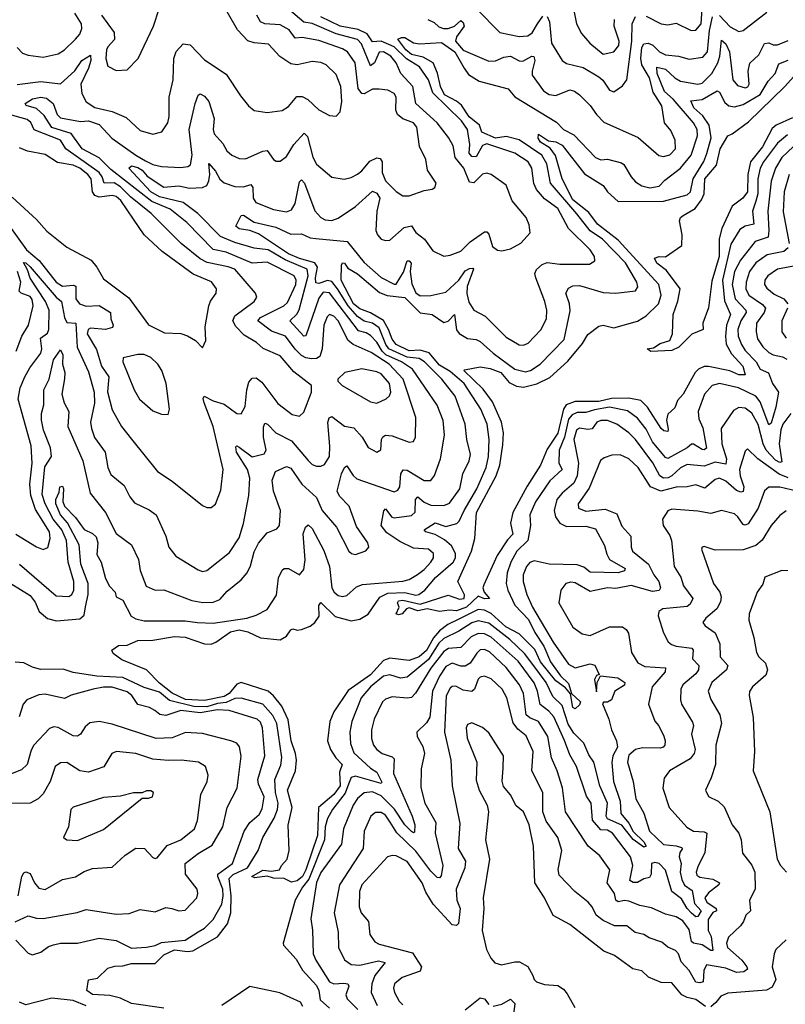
# Model space of a CAD drawing. Extents: x 1552033 to 1694788, y 811965 to 917215.
# Tile 503 of 632: x 1643046 to 1646601, y 891390 to 895965. Entities that reach past the tile are written whole.
import ezdxf

# ---------------------------------------------------------------- set-up
doc = ezdxf.new("R2010")
doc.units = 0

msp = doc.modelspace()

# ---------------------------------------------------------------- linework, layer by layer
at = {"layer": '0CON20XD'}
for points in [[(1644358, 895608), (1644383.6, 895593.6), (1644435.4, 895545.4), (1644485, 895519.2), (1644515, 895516.7), (1644535, 895536.7), (1644542.5, 895585), (1644536.9, 895655), (1644515, 895710), (1644470, 895755), (1644445.2, 895765.2), (1644405, 895770.4), (1644335, 895755.4), (1644305, 895759.6), (1644253.5, 895793.5), (1644201.2, 895851.2), (1644135, 895857.4), (1644105, 895866.7), (1644057.5, 895917.5), (1643968.5, 896075)], [(1643045, 893434.5), (1643215, 893287.9), (1643275, 893284.6), (1643288.5, 893295), (1643297.2, 893315), (1643296.9, 893355), (1643271.4, 893445), (1643263, 893545), (1643242.5, 893595), (1643202.3, 893645), (1643164.2, 893715), (1643151.4, 893758.6), (1643163.1, 893886.9), (1643194.6, 893935.4), (1643189.5, 893975), (1643157.4, 894057.4), (1643147.6, 894105), (1643147.6, 894135), (1643158.1, 894175), (1643159, 894245), (1643182.8, 894295), (1643203.2, 894385), (1643235, 894431.2), (1643247.1, 894407.1), (1643245.1, 894365), (1643255.8, 894325), (1643254.1, 894295.9), (1643241.7, 894225), (1643253.3, 894185), (1643274.7, 894145), (1643269.5, 894075), (1643339, 893915), (1643373.1, 893765), (1643445.2, 893675.2), (1643495, 893577.8), (1643565.3, 893525.3), (1643597.5, 893457.5), (1643605.3, 893405.3), (1643633.7, 893333.7), (1643674.6, 893314.6), (1643715, 893315.5), (1643845, 893266.8), (1643897.1, 893257.1), (1643945, 893258.8), (1643975, 893270.8), (1644009.4, 893310.6), (1644075, 893362.5), (1644102.9, 893395), (1644117.6, 893427.6), (1644135, 893492.5), (1644155, 893532.2), (1644195, 893581.1), (1644240.5, 893599.5), (1644252.2, 893615), (1644256.7, 893685), (1644225.3, 893775), (1644218.5, 893825), (1644234.4, 893865), (1644285, 893889.5), (1644305, 893880.5), (1644356.8, 893806.8), (1644425, 893745.4), (1644450.8, 893685), (1644517.1, 893607.1), (1644575, 893495.7), (1644586.2, 893485), (1644605, 893480), (1644653, 893497), (1644668, 893515), (1644663.1, 893535), (1644610.1, 893610.1), (1644575.4, 893705.4), (1644530.5, 893750.5), (1644520.6, 893775), (1644540.2, 893855), (1644555, 893884.5), (1644565, 893892.2), (1644595, 893846.9), (1644612.1, 893832.1), (1644785, 893771.2), (1644801.5, 893778.5), (1644811.5, 893795), (1644816.3, 893855), (1644827, 893873), (1644845, 893871.9), (1644925, 893824.1), (1644955, 893823.5), (1644973, 893847), (1645000.3, 893925), (1645019.5, 894035), (1645012.2, 894102.2), (1644985, 894173.5), (1644870.6, 894340.6), (1644818.7, 894375), (1644747, 894407), (1644729.3, 894425), (1644705, 894466.7), (1644675, 894497.3), (1644655, 894509.8), (1644618.9, 894518.9), (1644485.3, 894695.3), (1644455, 894699), (1644435, 894670.5), (1644375, 894496), (1644365, 894493.8), (1644300.4, 894565), (1644333.1, 894596.9), (1644343.5, 894616.5), (1644385.3, 894775), (1644380.4, 894805), (1644278.8, 894848.8), (1644200.6, 894895), (1644135, 894903.5), (1644045, 894930.3), (1643978, 894958), (1643873.4, 895065), (1643805, 895115.2), (1643695, 895141.9), (1643655.2, 895165), (1643553.1, 895275), (1643565, 895285.2), (1643595, 895277.4), (1643614.6, 895265), (1643638, 895238), (1643715, 895187.4), (1643785, 895192.2), (1643835, 895182.3), (1643895, 895185.3), (1643914.8, 895195.2), (1643924.2, 895215.8), (1643928.5, 895245), (1643925, 895296.2), (1643955, 895260.8), (1643975, 895223.3), (1643995, 895206.2), (1644045, 895189.3), (1644085, 895188.9), (1644119.2, 895199.2), (1644128.1, 895185), (1644130.3, 895135), (1644142.9, 895115), (1644225, 895082.6), (1644285, 895071.8), (1644309, 895081), (1644325, 895111.4), (1644345, 895212), (1644355, 895221.4), (1644368.1, 895205), (1644416.3, 895076.3), (1644445, 895045.5), (1644464, 895035), (1644495, 895031.3), (1644525, 895042.9), (1644605, 895097.5), (1644685, 895167.7), (1644705, 895158.6), (1644718.1, 895135), (1644704.2, 895075.8), (1644700, 894985), (1644706.9, 894965), (1644725, 894945.7), (1644745, 894938.6), (1644765, 894940.6), (1644830.7, 894999.3), (1644865, 895007.7), (1644886.1, 894976.1), (1644925.8, 894945.8), (1644965, 894890.6), (1645015, 894866.7), (1645045, 894870.5), (1645095, 894889.1), (1645137.9, 894932.1), (1645205, 894979.7), (1645215, 894978.9), (1645225, 894968.9), (1645240.9, 894910.9), (1645265, 894894.3), (1645285, 894890.6), (1645325, 894900.5), (1645372.9, 894927.1), (1645416.1, 894973.9), (1645412.3, 895012.3), (1645397.3, 895045), (1645333.2, 895123.2), (1645305.8, 895195.8), (1645235, 895246.2), (1645215, 895252.2), (1645195, 895247.1), (1645155, 895207.5), (1645135, 895209.5), (1645107.8, 895275), (1645068.1, 895325), (1645058.3, 895378.3), (1645037.1, 895417.1), (1644984.1, 895485), (1644885.4, 895575), (1644871.4, 895655), (1644816.1, 895715), (1644794.7, 895765), (1644769.3, 895795), (1644735.5, 895815), (1644715, 895813.9), (1644693.5, 895765), (1644675, 895750), (1644633.2, 895853.2), (1644615, 895872.9), (1644515, 895899.7), (1644405, 895947.6), (1644365, 895953.9), (1644295, 896012.9)], [(1643426.2, 895985), (1643484.6, 895905), (1643487, 895873), (1643455, 895838.1), (1643450, 895825), (1643446.2, 895785), (1643455, 895749.2), (1643495, 895729.4), (1643545, 895732), (1643597.1, 895785), (1643668.2, 895935), (1643693.3, 896015)], [(1645166.8, 896015), (1645275.3, 895905.3), (1645365, 895887.4), (1645405, 895889.7), (1645426.5, 895903.5), (1645450.5, 895945), (1645475, 895981.8)], [(1645617.1, 896015), (1645630.9, 895945), (1645655, 895900.8), (1645693.5, 895855), (1645755, 895804.6), (1645805, 895816), (1645828.9, 895845), (1645830.2, 895865), (1645807.1, 895935), (1645808.6, 895965)], [(1645955, 895980.6), (1646025, 895945.4), (1646055, 895941.5), (1646095, 895948.8), (1646163.9, 895913.9), (1646185, 895916.4), (1646210.2, 895945), (1646215.4, 896014.6)], [(1643035.3, 895835.3), (1643059.5, 895809.5), (1643085, 895799.5), (1643155, 895790), (1643225, 895806.5), (1643255, 895824.6), (1643305.9, 895874.1), (1643325, 895897.3), (1643335.5, 895924.5), (1643332.5, 895945), (1643302.8, 895995)], [(1643468.8, 893851.2), (1643530.9, 893800.9), (1643557.8, 893747.8), (1643579.9, 893719.9), (1643647.9, 893687.9), (1643679.5, 893665), (1643725.3, 893565.3), (1643738.2, 893515), (1643771.9, 893471.9), (1643875, 893409.1), (1643895, 893401.8), (1643914.6, 893405.4), (1644021, 893489), (1644065, 893557.5), (1644085.2, 893624.8), (1644110, 893755), (1644114.7, 893835), (1644103.5, 893875), (1644052.2, 893955), (1644050.2, 893979.8), (1644055, 893984.4), (1644065, 893979.1), (1644125, 893934), (1644181.9, 893948.1), (1644190.6, 893965), (1644178.5, 894025), (1644178.6, 894071.4), (1644185, 894090.6), (1644196.2, 894086.2), (1644236, 894045), (1644308.8, 894008.8), (1644385, 893916.1), (1644405, 893898.5), (1644425, 893890.9), (1644445, 893890.5), (1644461.7, 893898.3), (1644484.1, 893935), (1644486.8, 893983.2), (1644477, 894093), (1644483.3, 894115), (1644495, 894121.2), (1644555, 894076.7), (1644598.1, 894068.1), (1644635.9, 894025.9), (1644665, 893977.1), (1644705, 893955.7), (1644723.4, 893966.6), (1644726.7, 894015), (1644732.5, 894027.5), (1644745, 894034.4), (1644775, 894031.8), (1644855, 894001.8), (1644875.4, 894004.6), (1644883.5, 894025), (1644886.3, 894116.4), (1644826.6, 894295), (1644761.7, 894365), (1644678.9, 894418.9), (1644594.5, 894455.5), (1644570.7, 894475), (1644525, 894565.5), (1644505, 894587.1), (1644485, 894595.5), (1644473.8, 894585), (1644458.4, 894545), (1644450.2, 894435), (1644439.7, 894400.3), (1644425, 894390), (1644400.7, 894389.3), (1644375, 894394), (1644355, 894405.2), (1644324.7, 894434.7), (1644280.6, 894495), (1644215, 894517.9), (1644152.5, 894565), (1644165, 894581.2), (1644272.5, 894635), (1644289.7, 894650.3), (1644327.8, 894735), (1644329.8, 894755), (1644321.4, 894775), (1644195, 894838.9), (1644125, 894833.8), (1644005, 894884.8), (1643945, 894897.2), (1643821.8, 895021.8), (1643744.2, 895085), (1643660.5, 895120.5), (1643468.9, 895268.9), (1643415, 895323.6), (1643335.6, 895365), (1643285.4, 895435.4), (1643195, 895464.5), (1643159.4, 895519.4), (1643125, 895552.7), (1643076.3, 895566.3), (1643071.4, 895575), (1643105, 895597), (1643145, 895605.5), (1643170, 895600), (1643201.1, 895575), (1643220.6, 895525), (1643235, 895508.5), (1643328.7, 895491.3), (1643365.5, 895494.5), (1643415, 895478), (1643474.6, 895414.6), (1643584.8, 895335), (1643629.7, 895309.7), (1643665, 895292.1), (1643705, 895283.3), (1643795, 895278.6), (1643827.6, 895282.4), (1643839.5, 895290.5), (1643847.3, 895335), (1643833.3, 895455), (1643861.8, 895575), (1643875, 895614), (1643885, 895620.6), (1643905, 895610), (1643924.7, 895584.8), (1643949.7, 895505), (1643944.7, 895455), (1643949.6, 895435), (1643990, 895390), (1644007.8, 895355), (1644030.8, 895335), (1644065, 895320.4), (1644095, 895317.7), (1644175, 895354.6), (1644195, 895356.7), (1644225.4, 895315.4), (1644237.6, 895307.6), (1644255, 895306.9), (1644285, 895328.6), (1644318.6, 895385), (1644367.9, 895437.9), (1644381.9, 895421.9), (1644406.8, 895326.8), (1644425, 895293.1), (1644495, 895233.5), (1644553.2, 895223.2), (1644585, 895230.9), (1644615, 895246.7), (1644635, 895262), (1644672.4, 895307.6), (1644705, 895323.2), (1644719.3, 895319.3), (1644729.7, 895305), (1644728.8, 895255), (1644745, 895216.2), (1644795, 895166.1), (1644825, 895146.9), (1644855, 895146.1), (1644925, 895171.5), (1644962.1, 895177.9), (1644973.8, 895185), (1644980, 895205), (1644939.5, 895265), (1644932.2, 895315), (1644902.5, 895375), (1644890.2, 895465), (1644875, 895485.2), (1644824.5, 895504.5), (1644800.5, 895525), (1644792.8, 895545), (1644793.8, 895605), (1644785, 895622.3), (1644755, 895637.7), (1644715, 895642.5), (1644685, 895642.1), (1644645, 895620.7), (1644635, 895621.6), (1644618.6, 895645), (1644604.1, 895764.1), (1644569.1, 895815), (1644545, 895829.8), (1644435, 895868.6), (1644357.3, 895882.7), (1644325, 895878.2), (1644296.9, 895916.9), (1644255, 895941.2), (1644185, 895944.8), (1644164.9, 895954.9), (1644147.8, 895985)], [(1643872.5, 893165), (1643945, 893161.5), (1644101.2, 893185), (1644145, 893197.7), (1644196, 893225), (1644238.7, 893291.3), (1644248.3, 893371.7), (1644265, 893408), (1644275, 893415.7), (1644295, 893415.5), (1644345, 893385.7), (1644365, 893410), (1644372.5, 893455), (1644363.1, 893576.9), (1644373.1, 893606.9), (1644385, 893618), (1644405, 893601.4), (1644458.6, 893498.6), (1644484.4, 893425), (1644496.2, 893325), (1644505.7, 893305.7), (1644525, 893290), (1644545, 893285.2), (1644565, 893289.2), (1644610.4, 893329.6), (1644638.5, 893341.5), (1644825, 893356.6), (1644855.2, 893364.8), (1644893, 893387), (1644925, 893410.6), (1644955.4, 893445), (1644967.7, 893465), (1644967.9, 893485), (1644945, 893505.3), (1644875, 893509.1), (1644810.7, 893540.7), (1644751.2, 893581.2), (1644724.4, 893615), (1644737.6, 893682.4), (1644745, 893691.8), (1644774.3, 893654.3), (1644785, 893650), (1644865, 893660.6), (1644882.9, 893677.1), (1644883.4, 893735), (1644895, 893747.8), (1644923.8, 893723.8), (1644955, 893708.7), (1645015, 893708.4), (1645041.7, 893718.3), (1645090.3, 893785), (1645103.5, 893855), (1645133.4, 893915), (1645139.1, 893945), (1645121.9, 894015), (1645115.3, 894085), (1645067.6, 894215), (1645006.7, 894295), (1644925.6, 894375), (1644900.4, 894390.4), (1644845, 894397), (1644760.1, 894435), (1644746.5, 894455), (1644715, 894533.4), (1644685, 894555.1), (1644645, 894564.4), (1644615, 894585.1), (1644570.9, 894635), (1644522.6, 894715), (1644495, 894748.1), (1644475, 894753.6), (1644435, 894739.9), (1644421.7, 894741.7), (1644419, 894765), (1644428.7, 894815), (1644417, 894835), (1644345, 894854.7), (1644295, 894876.4), (1644155, 894969.3), (1644115, 894985.5), (1644065, 894993.8), (1644050, 895005), (1644075, 895055.8), (1644085, 895057.1), (1644134.8, 895024.8), (1644235, 895000.7), (1644305, 894968.9), (1644355, 894969.7), (1644395, 894951.8), (1644421.2, 894948.8), (1644566.7, 894935), (1644645, 894836.8), (1644725, 894766.5), (1644785, 894736.2), (1644795, 894736.7), (1644828.2, 894791.8), (1644844.8, 894845.2), (1644855, 894844.6), (1644864, 894834), (1644859.3, 894795), (1644867.1, 894737.1), (1644885, 894695.6), (1644905, 894682.5), (1644955, 894682.9), (1645025, 894698.4), (1645085.7, 894755), (1645115, 894798.1), (1645135, 894809.5), (1645149.9, 894809.9), (1645152.7, 894805), (1645124.2, 894725.9), (1645122.2, 894692.2), (1645131.7, 894651.7), (1645155.3, 894615.3), (1645207.9, 894587.9), (1645305, 894489.2), (1645365, 894454.6), (1645385, 894452.3), (1645407.9, 894462.1), (1645465.7, 894524.3), (1645492.5, 894575), (1645494.1, 894615), (1645485.3, 894655), (1645442.2, 894765), (1645438.8, 894785), (1645445.7, 894804.3), (1645472.6, 894827.4), (1645495, 894836), (1645555, 894829.2), (1645691.8, 894828.2), (1645716, 894844), (1645715.4, 894865), (1645695.4, 894895), (1645594.5, 894994.5), (1645545, 895087.3), (1645483, 895133), (1645445.8, 895175.8), (1645433.7, 895203.7), (1645424.3, 895275), (1645407.3, 895305), (1645345, 895344.7), (1645215, 895388.6), (1645195, 895380), (1645165, 895327), (1645145, 895329.8), (1645133.1, 895345), (1645135.9, 895385), (1645126.1, 895455), (1645097.5, 895495), (1644964.7, 895624.7), (1644944.9, 895684.9), (1644902.4, 895745), (1644842.3, 895782.3), (1644785, 895838.6), (1644725, 895865.4), (1644685, 895862.3), (1644658.9, 895898.9), (1644618.5, 895918.5), (1644535, 895935.1), (1644445, 895977.4)], [(1644941.5, 895965), (1644971, 895951), (1644992.2, 895932.2), (1645013.6, 895923.6), (1645035, 895923.4), (1645065.8, 895934.2), (1645095, 895960.7), (1645105, 895951.1), (1645110.2, 895935), (1645074.8, 895885), (1645069.1, 895865), (1645105, 895823.1), (1645225, 895771.3), (1645255, 895773.4), (1645295, 895790.2), (1645325, 895795.2), (1645365, 895774.1), (1645382.3, 895772.3), (1645425, 895795.5), (1645433.3, 895793.3), (1645437.6, 895775), (1645425.2, 895725), (1645426.3, 895706.3), (1645478.2, 895635), (1645505, 895617.5), (1645535, 895613.3), (1645601.1, 895638.9), (1645623.1, 895633.1), (1645645.6, 895615), (1645695, 895566.4), (1645723.8, 895523.8), (1645759.2, 895489.2), (1645917.5, 895417.5), (1646013.3, 895333.3), (1646035, 895328.4), (1646065, 895337.1), (1646090.6, 895365), (1646090.4, 895405), (1646069.5, 895449.5), (1646040.4, 895485), (1646027.4, 895565), (1645987.9, 895627.9), (1645970.2, 895695), (1645935.4, 895755), (1645931, 895785), (1645935, 895835.5), (1645945, 895853.2), (1645965, 895856.2), (1645986.2, 895846.2), (1646016.8, 895815), (1646045, 895801.6), (1646105.6, 895795.6), (1646155, 895781.2), (1646218.6, 895791.4), (1646239.3, 895815), (1646249.2, 895915), (1646262.5, 895977.5)], [(1645495, 895978.9), (1645506.5, 895955), (1645516.1, 895855), (1645564.7, 895774.7), (1645585, 895761.6), (1645662.5, 895742.5), (1645735, 895699.2), (1645753.7, 895683.7), (1645785, 895637.5), (1645805, 895630), (1645845, 895657.5), (1645865.5, 895685), (1645889.3, 895865), (1645889.7, 895945), (1645905, 895979.6)], [(1646295, 895984.5), (1646345, 895931.1), (1646385, 895909.7), (1646405, 895914.7), (1646515, 896000)], [(1645354.3, 893495.7), (1645326.1, 893445), (1645309.4, 893395), (1645305.6, 893345), (1645312.2, 893315), (1645345.9, 893245), (1645408.4, 893178.4), (1645437.6, 893117.6), (1645480.5, 893055), (1645511.6, 892981.6), (1645556.6, 892916.6), (1645595, 892880.5), (1645608, 892835), (1645650.8, 892795), (1645645, 892782.5), (1645625, 892762.5), (1645615, 892770), (1645603.5, 892833.5), (1645580.8, 892860.7), (1645535, 892894), (1645465, 892981.3), (1645438.1, 893038.1), (1645365, 893111.7), (1645303.4, 893143.4), (1645236, 893206), (1645205, 893221.1), (1645175, 893224.1), (1645082.1, 893177.9), (1645034.5, 893155.5), (1644994.9, 893125.1), (1644967.3, 893092.7), (1644935, 893034.5), (1644900.5, 893005), (1644855, 892987.1), (1644765, 892998.8), (1644735, 892987), (1644675, 892921.6), (1644572.1, 892848), (1644505, 892749.5), (1644486.7, 892705), (1644476, 892615), (1644490, 892575), (1644514.8, 892534.8), (1644543, 892505), (1644530.7, 892469.3), (1644533.6, 892405), (1644505.1, 892365), (1644434, 892305), (1644429.3, 892175), (1644375, 892014.7), (1644359.3, 891985), (1644335, 891964.8), (1644308.7, 891958.7), (1644274.6, 891974.6), (1644225, 891976.8), (1644195, 891985.8), (1644138.6, 891978.6), (1644124.4, 891985), (1644175, 892014.4), (1644215, 892008.9), (1644253.3, 892015), (1644262.5, 892035), (1644288.8, 892065), (1644298, 892105), (1644292.2, 892222.2), (1644311.9, 892305), (1644289.6, 892385), (1644327, 892475), (1644331.5, 892525), (1644327.4, 892555), (1644306.7, 892615), (1644292.2, 892712.2), (1644263.2, 892775), (1644225, 892824.3), (1644199.3, 892845), (1644075, 892885.7), (1644055, 892878.4), (1644018.5, 892835), (1643995, 892821), (1643905, 892802), (1643816.5, 892806.5), (1643755, 892835.7), (1643695, 892882.5), (1643635, 892943.9), (1643520.8, 892990.8), (1643479.8, 893019.8), (1643474.6, 893035), (1643505, 893057.5), (1643545, 893059.4), (1643595, 893080.9), (1643665, 893081.8), (1643765, 893098.5), (1643815, 893096.1), (1643905, 893064.6), (1643935, 893064), (1643957.4, 893072.6), (1644025, 893120.7), (1644065, 893130.1), (1644105, 893120.7), (1644165, 893093.3), (1644255, 893083.7), (1644285, 893100), (1644305, 893130.6), (1644315, 893134.7), (1644335, 893128.1), (1644355, 893131), (1644395, 893147.8), (1644417.1, 893165), (1644436.8, 893193.2), (1644435, 893242.5), (1644445, 893257.5), (1644511.8, 893191.8), (1644585, 893171.9), (1644625, 893180), (1644665, 893203.5), (1644718.6, 893281.4), (1644755, 893301), (1644835, 893303.2), (1644885, 893291.8), (1644899.7, 893295), (1644928, 893315), (1644977.3, 893372.7), (1645059.3, 893445), (1645069.3, 893465), (1645070.3, 893485), (1645050.8, 893520.8), (1645018, 893548), (1644975, 893572.5), (1644932, 893585), (1644924.2, 893595), (1644975, 893626.7), (1645025, 893610.7), (1645076, 893624), (1645087, 893635), (1645109.5, 893685), (1645168.6, 893785), (1645212.6, 893885), (1645223.6, 893935), (1645225.6, 894015), (1645216.7, 894085), (1645188, 894155), (1645110.3, 894275), (1645045, 894330.9), (1644995, 894359.7), (1644947.7, 894417.7), (1644905, 894429.8), (1644855, 894426.2), (1644795, 894455.9), (1644775, 894480.2), (1644759.2, 894525), (1644735, 894566.9), (1644675, 894602.7), (1644625, 894621.7), (1644596.1, 894645), (1644538.2, 894755), (1644540.8, 894825), (1644545, 894835.8), (1644555, 894832.9), (1644570, 894810), (1644615, 894784.8), (1644716.8, 894696.8), (1644753, 894683), (1644834.6, 894674.6), (1644905, 894602.4), (1644960.8, 894595), (1645015, 894558.2), (1645035.2, 894564.8), (1645064.4, 894595), (1645074.4, 894524.4), (1645086.5, 894506.5), (1645125, 894484.1), (1645165, 894478.7), (1645185, 894469.7), (1645245, 894414.8), (1645345, 894341.4), (1645395, 894329.1), (1645417.5, 894335), (1645463.4, 894365), (1645575, 894479.5), (1645602.6, 894612.6), (1645599.4, 894645), (1645582.7, 894695), (1645595, 894717.8), (1645615, 894727.9), (1645645, 894729.3), (1645755, 894696.8), (1645814, 894694), (1645905, 894705.6), (1645916.1, 894723.9), (1645911.1, 894745), (1645858.4, 894835), (1645752.7, 894945), (1645694.5, 894984.5), (1645633.2, 895063.2), (1645510.8, 895205), (1645494.3, 895295), (1645471.2, 895335), (1645365, 895406.5), (1645305, 895422.1), (1645255, 895414.6), (1645192, 895442), (1645181.1, 895475), (1645133.6, 895513.6), (1645097.5, 895567.5), (1645075, 895586.7), (1645018.6, 895615), (1644999.9, 895655), (1644986.7, 895716.7), (1644966.7, 895765), (1644920.2, 895790.2), (1644865, 895802.6), (1644839.8, 895825), (1644802, 895875), (1644818.4, 895881.6), (1644835, 895881.4), (1644875, 895857.3), (1644903.1, 895853.1), (1645005, 895858.8), (1645066.1, 895815), (1645110.3, 895740.3), (1645130.5, 895710.5), (1645179.8, 895679.8), (1645315, 895642.9), (1645345, 895606.6), (1645538.8, 895488.8), (1645571.9, 895455), (1645619.2, 895429.2), (1645719.5, 895325), (1645745, 895313.3), (1645776, 895316), (1645840.3, 895300.3), (1645851.8, 895291.8), (1645884.7, 895235), (1645905, 895211.8), (1645935, 895192.4), (1645972.9, 895182.9), (1646015, 895190.9), (1646041.4, 895218.6), (1646114.9, 895275.1), (1646164.1, 895335.9), (1646193.6, 895425), (1646191.4, 895455), (1646175.6, 895485), (1646080.1, 895595), (1646041, 895631), (1646006.1, 895715), (1646005.4, 895744.6), (1646045.3, 895735), (1646088, 895695), (1646115, 895679.4), (1646195, 895665.6), (1646215, 895669.6), (1646260.6, 895715), (1646287.5, 895765), (1646297.1, 895795), (1646305, 895869.5), (1646325, 895852), (1646342, 895815), (1646357.8, 895685), (1646379.5, 895659.5), (1646415, 895648.4), (1646426.8, 895653.2), (1646434.1, 895665), (1646428.6, 895725), (1646436.7, 895763.3), (1646478.1, 895801.9), (1646505, 895853.8), (1646525, 895857.7), (1646545, 895848.7), (1646565, 895848), (1646615, 895868.3)], [(1643035, 895663.6), (1643145, 895677.2), (1643235, 895666.5), (1643302.1, 895727.9), (1643335, 895774.8), (1643375, 895800), (1643377.2, 895775), (1643365, 895739.7), (1643330.7, 895665), (1643335, 895622.2), (1643355, 895582.6), (1643395, 895556.6), (1643475, 895538.2), (1643540.2, 895510.2), (1643605, 895450.6), (1643665, 895433.3), (1643705.6, 895444.4), (1643733.8, 895486.2), (1643740, 895515), (1643739.7, 895605), (1643759.1, 895685), (1643761.8, 895785), (1643773, 895817), (1643805, 895851.9), (1643837.7, 895847.7), (1643905, 895778.9), (1644005, 895711.9), (1644071.7, 895611.7), (1644108.6, 895565), (1644135, 895542.9), (1644195, 895533.5), (1644265, 895543.3), (1644295, 895561.4), (1644332.4, 895607.6), (1644358, 895608)], [(1646610.8, 895429.2), (1646565, 895390.7), (1646500.6, 895305), (1646484.8, 895275), (1646474.3, 895225), (1646473.6, 895155), (1646465, 895121.6), (1646448.8, 895075), (1646455.2, 895015), (1646415, 895005.2), (1646390.4, 894989.6), (1646347.6, 894922.4), (1646308.9, 894755), (1646318.9, 894658.9), (1646346.5, 894595), (1646328.5, 894545), (1646323.3, 894495), (1646326.9, 894456.9), (1646351.8, 894411.8), (1646404.2, 894355), (1646415.4, 894314.6), (1646385.3, 894314.7), (1646343.5, 894333.5), (1646245, 894353.5), (1646225, 894352.9), (1646198.3, 894341.7), (1646182.6, 894325), (1646126.9, 894225), (1646100.4, 894195), (1646087.8, 894162.2), (1646055, 894132.5), (1646049.5, 894105), (1646057.9, 894062.1), (1646055, 894051.1), (1646037.1, 894055), (1646025, 894065.5), (1645961.9, 894165), (1645930.4, 894195), (1645875, 894207.2), (1645794.5, 894204.5), (1645735, 894190.6), (1645625, 894190.8), (1645583.8, 894176.2), (1645570.7, 894155), (1645545, 894044.4), (1645495, 893969.1), (1645464.3, 893895), (1645402.5, 893797.5), (1645336.5, 893675), (1645325.3, 893625), (1645335.8, 893575), (1645311.4, 893548.6), (1645262.9, 893475), (1645200.6, 893339.4), (1645197.1, 893325), (1645203.1, 893305), (1645228, 893275), (1645205, 893274.8), (1645175, 893287.1), (1645120.5, 893235), (1645075, 893219), (1645042, 893222), (1644995, 893215.5), (1644938, 893228), (1644895, 893218.5), (1644855, 893232.5), (1644842.2, 893227.8), (1644822, 893205), (1644805, 893200.6), (1644793.8, 893205), (1644808.1, 893235), (1644800, 893255), (1644805.6, 893265), (1644825, 893268.5), (1644905, 893248.8), (1645035, 893292), (1645087.9, 893272.1), (1645110, 893275), (1645112.3, 893292.3), (1645081.2, 893355), (1645144, 893495), (1645158.9, 893555), (1645166.6, 893675), (1645259.2, 893845), (1645275.3, 893895.3), (1645290.1, 893989.9), (1645292.4, 894045), (1645283.7, 894095), (1645240.9, 894189.1), (1645198.9, 894248.9), (1645108.8, 894335), (1645111.4, 894338.6), (1645185, 894352), (1645230, 894345), (1645280, 894325), (1645319.6, 894279.6), (1645352.3, 894262.3), (1645385, 894258.3), (1645447.7, 894272.3), (1645507.4, 894302.6), (1645591.2, 894378.8), (1645659.9, 894460.1), (1645685, 894501.5), (1645735, 894540.5), (1645755, 894546.2), (1645805, 894532.9), (1645915, 894563.9), (1645955, 894589.1), (1646011.6, 894645), (1646025.2, 894685), (1646013.2, 894735), (1645825, 894941.1), (1645729.1, 895015), (1645689.4, 895069.4), (1645615, 895127.9), (1645565.5, 895225), (1645533.8, 895333.8), (1645508.6, 895368.6), (1645464.7, 895395), (1645453.2, 895415), (1645455, 895432.5), (1645501.6, 895401.6), (1645535, 895396.8), (1645565, 895382.5), (1645668.3, 895248.3), (1645754.8, 895194.8), (1645775.7, 895165), (1645825, 895119.7), (1646035, 895121.7), (1646145, 895150.5), (1646160.3, 895165), (1646173.6, 895225), (1646223.4, 895306.6), (1646236.5, 895343.5), (1646256.6, 895416.6), (1646247, 895475), (1646217.9, 895518), (1646176.3, 895555), (1646162.3, 895587.7), (1646215, 895594.3), (1646285, 895634.7), (1646295, 895628.5), (1646320.6, 895580.6), (1646338.2, 895565), (1646365, 895559.5), (1646405, 895571.3), (1646485, 895617.2), (1646521.3, 895678.6), (1646553.3, 895715), (1646570.6, 895759.4), (1646615, 895777)], [(1646635, 895508.9), (1646558, 895475), (1646540, 895460), (1646495, 895374.3), (1646440, 895305), (1646427.8, 895245), (1646425.5, 895165), (1646403.8, 895136.2), (1646355, 895098.1), (1646305.7, 894994.3), (1646294.1, 894945.9), (1646293.5, 894865), (1646260.7, 894749.3), (1646244.1, 894625.9), (1646217.5, 894555), (1646220, 894525), (1646166.4, 894503.6), (1646106.3, 894443.7), (1646075, 894427.3), (1645976.7, 894423.3), (1645960, 894435), (1645989.3, 894440.7), (1646019.6, 894460.4), (1646065, 894473.6), (1646076.9, 894505), (1646081.1, 894595), (1646102.3, 894657.7), (1646113.3, 894715), (1646049.4, 894799.4), (1646005, 894834), (1645993.3, 894856.7), (1646015, 894864.3), (1646045, 894862.5), (1646120, 894915), (1646122.5, 894965), (1646109.2, 895030.8), (1646115, 895046.2), (1646126.2, 895055), (1646182.4, 895087.6), (1646212.4, 895127.6), (1646223.9, 895156.1), (1646228, 895225), (1646281.3, 895288.6), (1646298, 895365), (1646334.4, 895425), (1646355, 895434), (1646429.9, 895490.1), (1646597.5, 895652.5), (1646655, 895716.9)], [(1642955, 895065.6), (1643078.1, 894895), (1643136.1, 894846.1), (1643215, 894744.7), (1643245, 894726.7), (1643295, 894731.1), (1643306.8, 894726.8), (1643307.2, 894667.3), (1643324, 894644), (1643355, 894633.6), (1643415, 894637.6), (1643467.9, 894605), (1643468.8, 894575), (1643480.4, 894545), (1643476.9, 894535), (1643445, 894525.2), (1643375, 894531.9), (1643364.3, 894525), (1643360.2, 894505), (1643402.9, 894432.9), (1643426, 894355), (1643459.8, 894305), (1643453.8, 894236.2), (1643475, 894152.5), (1643519.1, 894075), (1643565.3, 894015.3), (1643686.3, 893866.3), (1643755, 893820.6), (1643895, 893707.3), (1643915, 893698.5), (1643935, 893698.5), (1643955, 893713.8), (1643980.5, 893779.5), (1643990.9, 893875), (1643944.3, 894075), (1643902.1, 894185), (1643898.9, 894205), (1643903.3, 894215), (1643944.3, 894194.3), (1643995, 894178.7), (1644055, 894135.6), (1644075, 894134.2), (1644093, 894167), (1644100.3, 894245), (1644109.5, 894280.5), (1644125, 894299.5), (1644145, 894300.9), (1644170.8, 894280.9), (1644245, 894181.9), (1644311.3, 894131.3), (1644345, 894123.1), (1644365, 894142), (1644401.9, 894235), (1644401.2, 894265), (1644319.4, 894329.4), (1644255, 894403.1), (1644177.5, 894437.5), (1644145.5, 894465), (1644089, 894499), (1644049.5, 894539.5), (1644035.3, 894565), (1644045, 894588.7), (1644135.5, 894655), (1644146.9, 894675), (1644141.4, 894695), (1644044.7, 894805), (1644015, 894817.2), (1643916.9, 894836.9), (1643884.1, 894854.1), (1643795.5, 894925.5), (1643656.9, 895065), (1643561.4, 895141.4), (1643515, 895188.5), (1643485, 895207.4), (1643438.5, 895205), (1643429.3, 895235), (1643414.9, 895254.9), (1643260, 895365), (1643235.8, 895405.8), (1643113.3, 895453.3), (1643097.7, 895487.7), (1643081.7, 895501.7), (1642986.9, 895526.9)], [(1643010.7, 895140.7), (1643125, 895036.9), (1643173, 894983), (1643265, 894908.2), (1643377.7, 894847.7), (1643404.7, 894814.7), (1643435, 894761.1), (1643552.4, 894672.4), (1643645, 894547.5), (1643719.4, 894509.4), (1643795, 894506.7), (1643825.5, 894495.5), (1643862.5, 894475), (1643895, 894440), (1643910, 894475), (1643907.7, 894537.7), (1643924.5, 894635), (1643932.4, 894657.6), (1643958.6, 894695), (1643960, 894715), (1643936.3, 894746.3), (1643852.2, 894782.2), (1643707.1, 894887.1), (1643624.5, 894964.5), (1643575, 895037.9), (1643515.9, 895125), (1643495, 895143.4), (1643475, 895148.7), (1643415, 895140.4), (1643395, 895148.1), (1643384.5, 895165), (1643378.2, 895225), (1643363, 895245), (1643325, 895275.2), (1643295, 895289.2), (1643221.7, 895301.7), (1643165, 895338.5), (1643083.3, 895353.3), (1643045, 895369.5)], [(1646639.5, 895375), (1646585, 895323.8), (1646555.4, 895274.6), (1646534.8, 895215), (1646519.6, 895075), (1646524.8, 894985.2), (1646522, 894955), (1646461.8, 894935), (1646392.9, 894847), (1646364.8, 894795), (1646354.6, 894735), (1646368.3, 894668.3), (1646418.4, 894615), (1646418.8, 894605), (1646394.2, 894565), (1646380.6, 894525), (1646382.8, 894495), (1646397.9, 894455), (1646415, 894427.7), (1646465.6, 894375), (1646485, 894341.8), (1646523.5, 894323.5), (1646542.1, 894275), (1646569.3, 894235), (1646557.2, 894165), (1646535, 894090), (1646525, 894083.1), (1646485, 894189.2), (1646464.8, 894215), (1646383.8, 894255), (1646295.2, 894274.8), (1646261.1, 894265), (1646226.1, 894225), (1646195.9, 894145), (1646199.6, 894110.4), (1646218, 894068), (1646235, 893974.3), (1646225, 893966.8), (1646215, 893968.4), (1646175, 893992.2), (1646165, 893992.5), (1646145.7, 893975), (1646055, 893926.5), (1646045, 893930.3), (1645983.9, 894003.9), (1645955, 894061.9), (1645915, 894114.1), (1645867.9, 894147.9), (1645785, 894165.4), (1645715, 894153), (1645675, 894139.2), (1645635, 894139.5), (1645611.3, 894128.7), (1645595, 894109.2), (1645576.4, 894025), (1645550.4, 893965), (1645549.7, 893905), (1645564.5, 893875), (1645508, 893822), (1645441, 893725), (1645414.2, 893665), (1645418, 893615), (1645405.6, 893545), (1645354.3, 893495.7)], [(1646618.8, 895245), (1646596.5, 895165), (1646591.8, 895071.8), (1646619.1, 894925)], [(1646614.8, 894905.2), (1646595, 894888.4), (1646517.1, 894872.9), (1646464.4, 894835.6), (1646434.2, 894795), (1646419.3, 894745), (1646417.4, 894715), (1646432.2, 894685), (1646495, 894642.3), (1646509.2, 894625), (1646503.3, 894605), (1646468, 894555), (1646466.3, 894515), (1646472.4, 894482.4), (1646496.5, 894445), (1646525, 894419.2), (1646545, 894407.3), (1646588.6, 894398.6), (1646607.7, 894387.7)], [(1643028.5, 893575), (1643125, 893516.2), (1643155, 893503.6), (1643177, 893513), (1643188.3, 893555), (1643185.2, 893585), (1643119.2, 893689.2), (1643097.4, 893755), (1643092.7, 893807.3), (1643104, 893905), (1643099.1, 893985), (1643038.7, 894201.3), (1643048.2, 894255), (1643070, 894305), (1643092.7, 894347.3), (1643144.1, 894415.9), (1643149.4, 894435), (1643142.8, 894485), (1643175, 894509.1), (1643182, 894525), (1643182.4, 894615), (1643166.1, 894656.1), (1643095, 894763.5), (1643082.6, 894802.6), (1643063.3, 894836.7), (1643075, 894835.2), (1643095, 894816.3), (1643215, 894675.4), (1643240.7, 894655), (1643255, 894580.5), (1643265, 894558.6), (1643307.6, 894555), (1643313.1, 894443.1), (1643365, 894329.4), (1643392.6, 894235), (1643393.2, 894183.2), (1643375.8, 894095), (1643379.1, 894065), (1643393.1, 894023.1), (1643443.9, 893955), (1643455.4, 893885), (1643468.8, 893851.2)], [(1646648.9, 894821.1), (1646565, 894806.1), (1646520, 894775), (1646506.8, 894755), (1646504.1, 894735), (1646515, 894717.1), (1646550.1, 894690.1), (1646595, 894667.3), (1646612.5, 894645)], [(1643029.6, 894425), (1643055.6, 894495), (1643086.5, 894545), (1643108.9, 894635), (1643104, 894665), (1643095, 894679.5), (1643053.5, 894693.5), (1643043.9, 894703.9), (1643052.2, 894745), (1643035.6, 894795)], [(1646611.2, 894625), (1646585.7, 894565), (1646584.7, 894515), (1646604.5, 894484.5)], [(1643735, 894130), (1643742, 894155), (1643726.1, 894275), (1643706.9, 894335), (1643688.1, 894365), (1643655.4, 894395.4), (1643625, 894410), (1643595, 894410), (1643526, 894394), (1643524.5, 894375), (1643577.1, 894245), (1643601.9, 894201.9), (1643665, 894148.1), (1643705, 894131.4), (1643735, 894130)], [(1644705, 894183.8), (1644747.4, 894202.6), (1644762.6, 894217.4), (1644769.7, 894235), (1644763.8, 894275), (1644725, 894319.8), (1644705, 894329), (1644635, 894342.9), (1644556.7, 894325), (1644523.8, 894295), (1644523.3, 894285), (1644544, 894265), (1644675, 894189.6), (1644705, 894183.8)], [(1646627.2, 894135), (1646590.2, 894085), (1646580.5, 894059.5), (1646572.7, 893995), (1646585, 893911.1), (1646575, 893906.9), (1646555, 893918.8), (1646512.6, 893965), (1646498.6, 893995), (1646474.7, 894084.7), (1646445, 894137.1), (1646415, 894159.7), (1646385, 894163.2), (1646360.3, 894149.8), (1646303.8, 894066.2), (1646306.9, 893995), (1646328.8, 893925), (1646325, 893900), (1646275, 893908.5), (1646225, 893891), (1646145, 893897.7), (1646115, 893883), (1646075, 893845.8), (1646056.5, 893836.5), (1646035, 893834.6), (1646018.7, 893845), (1645986.8, 893906.8), (1645905, 894014.1), (1645874.7, 894045), (1645819.1, 894085), (1645775, 894102), (1645745, 894103.3), (1645726.2, 894095), (1645705, 894063.8), (1645685, 894060.2), (1645645, 894066.7), (1645631.7, 894058.3), (1645618.8, 894015), (1645640.8, 893905), (1645635.2, 893845), (1645619.2, 893810.8), (1645564.5, 893765.5), (1645540.5, 893735), (1645528.6, 893685), (1645534.2, 893655), (1645554, 893625), (1645585, 893609.8), (1645675, 893612.3), (1645719.5, 893599.5), (1645762.1, 893522.1), (1645771.9, 893481.9), (1645785, 893456.7), (1645858, 893415), (1645854.5, 893405), (1645824.8, 893395.2), (1645695, 893398), (1645665, 893421.7), (1645635, 893432.2), (1645505, 893434.8), (1645435, 893450.3), (1645415, 893443.1), (1645399.7, 893425), (1645384.7, 893385), (1645383.9, 893355), (1645401.6, 893295), (1645427.9, 893235), (1645523.6, 893073.6), (1645595, 892970), (1645625, 892953), (1645695, 892972.9), (1645716.5, 892966.5), (1645737, 892923), (1645725, 892918.8), (1645715, 892900), (1645725, 892842.5), (1645726.9, 892885), (1645743, 892917), (1645822.9, 892907.1), (1645856.2, 892885), (1645855, 892872.9), (1645809.4, 892845), (1645794.5, 892805), (1645775, 892793.8), (1645756.4, 892793.6), (1645752.9, 892787.1), (1645781.8, 892715), (1645793.8, 892665), (1645817.5, 892615), (1645822.7, 892585), (1645800, 892545), (1645796, 892514), (1645804.1, 892425.9), (1645833.8, 892335), (1645837.7, 892277.7), (1645875, 892232.2), (1645894, 892194), (1645945, 892145.2), (1645955.3, 892124.8), (1645945, 892120.7), (1645895, 892155.7), (1645842, 892222), (1645775, 892252.3), (1645769.2, 892265), (1645775.6, 892325), (1645739.3, 892405), (1645712.4, 892515), (1645689.1, 892549.1), (1645665, 892604), (1645619.7, 892649.7), (1645592.4, 892692.4), (1645565, 892778), (1645521, 892821), (1645490.6, 892885), (1645428.7, 892968.7), (1645390.1, 893020.1), (1645322.7, 893085), (1645225, 893160.7), (1645175, 893172.1), (1645145, 893162.4), (1645085, 893124.2), (1645015, 893090.6), (1644992.2, 893067.8), (1644945, 892992), (1644845, 892910.2), (1644815, 892905.2), (1644765, 892921.7), (1644735, 892915.2), (1644674.8, 892865), (1644632.4, 892815), (1644588.4, 892705), (1644578.8, 892655), (1644582, 892602), (1644598.2, 892558.2), (1644675, 892488.1), (1644705, 892469.3), (1644728, 892422), (1644725, 892416), (1644605, 892450.6), (1644585, 892443.9), (1644573.2, 892413.2), (1644558, 892372), (1644499.1, 892295), (1644476.1, 892253.9), (1644464.4, 892215), (1644460.9, 892155), (1644388.7, 891971.4), (1644359.1, 891935), (1644325.5, 891875), (1644269.3, 891675), (1644271.2, 891665), (1644330.2, 891600.2), (1644359, 891549), (1644425, 891477.8), (1644435.2, 891455), (1644441.5, 891411.5), (1644485, 891371.8)], [(1646615, 893835.9), (1646572.8, 893852.8), (1646474.1, 893924.1), (1646425, 893971.2), (1646415, 893960), (1646388.9, 893875), (1646392.1, 893845), (1646409.3, 893795), (1646405, 893773.6), (1646395, 893770.3), (1646375, 893778), (1646325, 893820.2), (1646295, 893834.8), (1646275, 893828.2), (1646228.2, 893788.2), (1646185, 893804.5), (1646145, 893794.7), (1646095, 893792.3), (1646023.7, 893773.7), (1645974.6, 893794.6), (1645917.2, 893885), (1645875, 893924), (1645835, 893942.7), (1645795, 893942.2), (1645760.2, 893929.8), (1645743.6, 893916.4), (1645691.2, 893788.8), (1645640, 893715), (1645640.5, 893695), (1645675, 893682), (1645765, 893691.1), (1645818.6, 893668.6), (1645842.3, 893612.3), (1645883.6, 893565), (1645885.4, 893515), (1645891.8, 893495), (1645965.8, 893435.8), (1645990, 893385), (1646014.2, 893355), (1646021.6, 893325), (1646015, 893313.5), (1645985, 893308.5), (1645885, 893335.9), (1645815, 893322.3), (1645775, 893324.6), (1645695, 893308.5), (1645625, 893348.7), (1645605, 893352), (1645581.4, 893345), (1645558.5, 893315), (1645548.9, 893255), (1645615, 893142.9), (1645658.6, 893111.4), (1645695, 893103.1), (1645785, 893144.2), (1645845, 893143.8), (1645862.4, 893132.4), (1645873.1, 893115), (1645887.5, 893025), (1645916.2, 892976.2), (1645949.2, 892959.2), (1646045, 892953.3), (1646042.9, 892935), (1645982.6, 892865), (1645965.9, 892785), (1645995.4, 892705.4), (1646014, 892684), (1646036.8, 892636.8), (1646043.8, 892615), (1646041.8, 892595), (1646034.7, 892585.3), (1646019.6, 892580.4), (1645938.5, 892581.5), (1645905, 892573.8), (1645875, 892547.5), (1645868.7, 892515), (1645895.3, 892425), (1645906.9, 892345), (1645945, 892278.1), (1645970, 892195), (1646035, 892133), (1646095, 892127.3), (1646119, 892119), (1646123.5, 892115), (1646110.9, 892095), (1646107.8, 892075), (1646117.6, 892045), (1646112.7, 892005), (1646120.5, 891970.5), (1646133.3, 891943.3), (1646168.8, 891918.8), (1646179, 891859), (1646210.4, 891825), (1646195, 891798.7), (1646185, 891797.4), (1646165, 891814.2), (1646145, 891835.8), (1646119.8, 891879.8), (1646074.8, 891914.8), (1646045, 892013.4), (1646015, 892044), (1645995, 892050), (1645979.1, 892045), (1645978.6, 891995), (1645970.2, 891979.8), (1645945, 891974.1), (1645915, 891956.5), (1645895, 891956.7), (1645878.5, 891965), (1645893.9, 892035), (1645881.6, 892075), (1645798.4, 892185), (1645775, 892199.5), (1645745, 892201.6), (1645706.5, 892246.5), (1645700.3, 892325), (1645677.9, 892357.9), (1645631.4, 892495), (1645600.1, 892550.1), (1645575.9, 892615.9), (1645525.8, 892725.8), (1645503, 892753), (1645462.8, 892782.8), (1645451.3, 892845), (1645435, 892883.6), (1645360.2, 892985), (1645235, 893096.9), (1645205, 893112.1), (1645175, 893113.5), (1645142.3, 893097.7), (1645095, 893048.4), (1645036.9, 893043.1), (1645015, 893030.2), (1644955, 892951.7), (1644883.9, 892836.1), (1644865, 892816.6), (1644845, 892812.9), (1644775, 892819.3), (1644745, 892808.8), (1644731.2, 892795), (1644692.8, 892715), (1644680, 892665), (1644680.3, 892625), (1644689.7, 892595), (1644705, 892573.8), (1644729.4, 892555), (1644775, 892539.7), (1644785, 892530.6), (1644782.1, 892462.1), (1644868.7, 892265), (1644880.6, 892225), (1644879.3, 892190.7), (1644875, 892187.5), (1644865, 892193.8), (1644835, 892224), (1644786.5, 892296.5), (1644725, 892358.9), (1644685, 892377.9), (1644645, 892372.7), (1644615, 892346.4), (1644594, 892315), (1644550.2, 892205), (1644541.2, 892135), (1644445, 892002.1), (1644425, 891955.8), (1644397.9, 891787.9), (1644405.3, 891735), (1644408.2, 891625), (1644420.8, 891595), (1644485, 891494.6), (1644505.3, 891485.2), (1644551.9, 891488.1), (1644569.2, 891485), (1644573.9, 891475), (1644560.5, 891435), (1644566.5, 891416.5), (1644616.6, 891366.6)], [(1643005, 893344.9), (1643095, 893289.5), (1643118.3, 893258.3), (1643136.2, 893215), (1643175, 893182.4), (1643217.4, 893172.6), (1643325, 893180.9), (1643345, 893199.1), (1643352.5, 893237.4), (1643364.9, 893295), (1643364.6, 893345), (1643329.9, 893435), (1643322.3, 893525), (1643267.9, 893627.9), (1643235.3, 893665), (1643214.3, 893715.7), (1643213.7, 893735), (1643229.8, 893770.2), (1643233.1, 893795), (1643245, 893797.8), (1643249.6, 893785), (1643246.6, 893726.6), (1643254.6, 893705), (1643305, 893651.5), (1643345, 893596.9), (1643385, 893578.2), (1643401.9, 893561.9), (1643409.6, 893535), (1643405, 893480), (1643424.7, 893445), (1643445, 893369.1), (1643463.3, 893333.3), (1643488.9, 893305), (1643495, 893283.3), (1643525, 893268.6), (1643564.1, 893194.1), (1643585, 893181.9), (1643625, 893172), (1643815, 893171.7), (1643872.5, 893165)], [(1646655, 893774.8), (1646575, 893792.3), (1646525, 893792.9), (1646504.7, 893775.3), (1646475.3, 893695), (1646428, 893622), (1646415, 893615.9), (1646405, 893619.1), (1646380.7, 893655), (1646365, 893669.6), (1646305, 893684.5), (1646255, 893670), (1646195, 893681.8), (1646075, 893691.5), (1646055, 893683.1), (1646031.5, 893645), (1646034.5, 893615), (1646065, 893568.6), (1646072.7, 893545), (1646084.6, 893425), (1646115.3, 893375), (1646128.9, 893335), (1646171.4, 893275), (1646159.9, 893250.1), (1646145, 893238.3), (1646032, 893228), (1646014.4, 893215), (1646011.1, 893195), (1646036.2, 893116.2), (1646056.9, 893075), (1646072.1, 893062.1), (1646094.5, 893054.5), (1646166.9, 893045), (1646172.9, 893035), (1646170.5, 892995), (1646200, 892965), (1646198.8, 892945), (1646185, 892926), (1646124.6, 892875), (1646116.7, 892855), (1646113.9, 892805), (1646119.2, 892785), (1646170.5, 892700.5), (1646174.6, 892685), (1646165.8, 892645), (1646183.1, 892575), (1646178.4, 892555), (1646158.9, 892531.1), (1646063.1, 892475), (1646038.7, 892441.3), (1646032.3, 892395), (1646062.1, 892305), (1646143.7, 892213.7), (1646174.4, 892194.4), (1646225, 892192.3), (1646237.1, 892185), (1646227.1, 892095), (1646195, 892029.2), (1646187.8, 892005), (1646190.3, 891990.2), (1646205, 891980.7), (1646265, 891971.4), (1646295.3, 891955), (1646292.2, 891945), (1646245, 891908.6), (1646226.9, 891885), (1646236.4, 891865), (1646279.5, 891835), (1646281.4, 891825), (1646265, 891816.8), (1646243.1, 891785), (1646242.8, 891732.8), (1646257.3, 891705), (1646265, 891640.6), (1646255, 891640), (1646215, 891667), (1646175, 891674.1), (1646165, 891682.5), (1646155, 891738), (1646125, 891778.2), (1646095, 891796.4), (1646045, 891809.6), (1645979.4, 891839.4), (1645925, 891849), (1645875, 891870.2), (1645855, 891873.1), (1645825, 891866.7), (1645815, 891874.2), (1645807.6, 891905), (1645774.3, 891955), (1645786.2, 892015), (1645740.4, 892080.4), (1645685.7, 892125.7), (1645580.9, 892285), (1645566.5, 892396.5), (1645542, 892475), (1645514.8, 892535), (1645498.1, 892635), (1645455, 892704.7), (1645415, 892720.8), (1645398.7, 892735), (1645386.2, 892835), (1645367.3, 892875), (1645305.8, 892955), (1645227.7, 893027.7)], [(1646605, 893683.6), (1646575, 893661.5), (1646535, 893615.4), (1646493.1, 893546.9), (1646465, 893522.1), (1646405, 893502.1), (1646275, 893500), (1646225, 893516.7), (1646215, 893513.8), (1646211.5, 893505), (1646267.5, 893345), (1646296.7, 893305), (1646303.4, 893283.4), (1646299.7, 893260.3), (1646282.9, 893227.1), (1646232.2, 893185), (1646218.6, 893165), (1646228.9, 893148.9), (1646275.5, 893115.5), (1646297.5, 893065), (1646298.2, 893005), (1646333.8, 892963.8), (1646328.2, 892945), (1646259.6, 892885), (1646243.4, 892845), (1646255, 892805.8), (1646296.9, 892735), (1646304.7, 892695), (1646278.9, 892595), (1646277.6, 892505), (1646257.6, 892442.4), (1646230, 892385), (1646245, 892355.8), (1646289.4, 892335), (1646317.6, 892307.6), (1646355, 892224), (1646385.5, 892185), (1646396.9, 892155), (1646402.9, 892092.9), (1646445, 892036.9), (1646459.6, 892005), (1646461.9, 891925), (1646434.3, 891875), (1646439.2, 891825), (1646417.5, 891805), (1646407.8, 891775), (1646393.5, 891755), (1646337.7, 891702.3), (1646328.5, 891675), (1646332.8, 891655), (1646399.7, 891595), (1646423.2, 891565), (1646425, 891553.1), (1646408, 891542), (1646375, 891538.5), (1646325, 891558.5), (1646235, 891573.3), (1646222.8, 891547.2), (1646220, 891495), (1646205, 891489.6), (1646185, 891494.1), (1646155, 891548.3), (1646117.3, 891587.3), (1646104.8, 891624.8), (1646091, 891641), (1646055.6, 891655.6), (1646028.5, 891678.5), (1645969.6, 891699.6), (1645944.7, 891714.7), (1645904.5, 891724.5), (1645865.2, 891755.2), (1645808, 891755), (1645755, 891779.1), (1645723.3, 891805), (1645705, 891843.5), (1645686.2, 891865), (1645624.4, 891915), (1645550.9, 891990.9), (1645546.2, 892016.2), (1645563.5, 892105), (1645545.7, 892165), (1645490.8, 892240.8), (1645474.8, 892285), (1645475.2, 892375.2), (1645424.7, 892475), (1645430.3, 892565), (1645397.5, 892637.5), (1645358.5, 892668.5), (1645338.3, 892698.3), (1645308.1, 892815), (1645285.8, 892855), (1645235, 892901.8), (1645205, 892914.6), (1645185, 892910), (1645175, 892900.5), (1645157.7, 892855), (1645145, 892843.9), (1645105, 892849.2), (1645071.3, 892868.7), (1645055, 892867.7), (1645045, 892858.8), (1645026.6, 892823.4), (1645018.9, 892655), (1645047.4, 892525), (1645054.7, 892405), (1645090.2, 892230.2), (1645082, 892115), (1645116, 892055), (1645112.9, 892025), (1645072.2, 891925), (1645076.7, 891875), (1645091, 891835), (1645084, 891766), (1645073.9, 891756.1), (1645055, 891759.4), (1644965.7, 891855.7), (1644931.6, 891911.6), (1644914.7, 891955), (1644845, 892054.1), (1644795, 892080.9), (1644775, 892082.3), (1644754.4, 892075), (1644635.4, 891945), (1644624.7, 891915), (1644622.8, 891842.8), (1644631.5, 891815), (1644665.4, 891775), (1644671.8, 891715), (1644695, 891681.5), (1644715, 891669.6), (1644869.4, 891629.4), (1644912.3, 891565), (1644905.3, 891544.7), (1644822.9, 891515), (1644786.7, 891485), (1644782.3, 891465), (1644786.2, 891445), (1644807.5, 891405), (1644825, 891387.5)], [(1646612.5, 893405), (1646585, 893405.8), (1646505.6, 893374.4), (1646497.2, 893342.8), (1646470.6, 893305), (1646433.1, 893205), (1646432.2, 893175), (1646455.5, 893095), (1646467.8, 893025), (1646478.1, 893005), (1646508.8, 892975), (1646518.8, 892945), (1646511.1, 892918.9), (1646449.4, 892865), (1646434.4, 892844.4), (1646432.9, 892825), (1646452.3, 892722.3), (1646458.2, 892565), (1646451.4, 892475), (1646528.7, 892285), (1646563.4, 892065), (1646578.2, 892035), (1646606, 892005)], [(1645227.7, 893027.7), (1645205, 893038.9), (1645185, 893036.8), (1645168.2, 893021.8), (1645138.3, 892975), (1645115, 892961.2), (1645095, 892961.2), (1645055, 892974.8), (1645025, 892959.5), (1644994.9, 892915.1), (1644963.5, 892845), (1644950.7, 892725), (1644935, 892698.5), (1644890.6, 892655), (1644892.5, 892635), (1644917.5, 892587.5), (1644925.9, 892555), (1644910.8, 892485), (1644908.3, 892398.3), (1644928, 892325), (1644979, 892235), (1644974.8, 892185), (1645011.1, 892035), (1645002.5, 891987.5), (1644995, 891977.8), (1644985, 891980), (1644955, 892009.2), (1644885, 892101.5), (1644797.3, 892187.3), (1644767.1, 892237.1), (1644745, 892269.7), (1644725, 892282.1), (1644698.8, 892281.2), (1644677.1, 892265), (1644645.3, 892195), (1644641.8, 892115), (1644531.2, 891945), (1644506.6, 891815), (1644524.6, 891725), (1644526.8, 891655), (1644555, 891596.9), (1644584.7, 891574.7), (1644625, 891573), (1644713, 891593), (1644742.5, 891585), (1644695.2, 891525), (1644681.2, 891485), (1644678.2, 891445), (1644706.7, 891385)], [(1643715, 891372.3), (1643565, 891393.6), (1643515, 891418.6), (1643465, 891431.2), (1643385, 891435.7), (1643358, 891455), (1643366, 891504), (1643407.3, 891512.7), (1643455, 891558.1), (1643488.2, 891568.2), (1643525, 891568.9), (1643565, 891580.5), (1643675, 891580.2), (1643715, 891619.6), (1643765, 891643.2), (1643825, 891635.1), (1643850.9, 891639.1), (1643965, 891704.4), (1644011.2, 891765), (1644026.2, 891815), (1644028.6, 891895), (1644019, 891975), (1644037, 891993), (1644103.7, 892025), (1644153.7, 892105), (1644174.8, 892165), (1644227.9, 892255), (1644242.8, 892295), (1644246.5, 892325), (1644234.2, 892375), (1644230.3, 892435), (1644259, 892501), (1644263.3, 892536.7), (1644239.6, 892695), (1644222.2, 892732.3), (1644174.8, 892784.8), (1644075, 892812.1), (1644045, 892811.7), (1644005, 892792.7), (1643965, 892788.7), (1643915, 892772.7), (1643855.4, 892774.6), (1643741.7, 892801.7), (1643695, 892840.6), (1643625, 892862), (1643525, 892908.3), (1643403.8, 892915), (1643295, 892931.8), (1643248, 892948), (1643143.5, 892946.5), (1643105, 892957), (1643065, 892976.7), (1643025, 892980)], [(1643875, 891727.5), (1643905, 891744.3), (1643945, 891784.1), (1643984.8, 891855), (1643991.6, 891895), (1643989.5, 891925), (1643965.6, 891985), (1643967, 891995), (1644034, 892045), (1644089.2, 892195), (1644114.8, 892235.2), (1644157.5, 892272.5), (1644171.4, 892298.6), (1644181.2, 892355), (1644155, 892412.9), (1644152.1, 892435), (1644185.2, 892545), (1644174.2, 892675), (1644165, 892701.2), (1644149.6, 892715), (1644018.8, 892755), (1643965, 892758.3), (1643885, 892745.1), (1643794.2, 892755.9), (1643725, 892731.9), (1643697.3, 892737.3), (1643673.1, 892755), (1643649.5, 892769.5), (1643595, 892783.5), (1643566.8, 892825), (1643545, 892841.8), (1643475, 892863.1), (1643435, 892863.9), (1643386.7, 892855), (1643285, 892826.3), (1643255, 892811.8), (1643165, 892830.8), (1643135, 892828.1), (1643080, 892805), (1643062.7, 892785), (1643043.5, 892726.5)], [(1643025, 891773.2), (1643085, 891800.9), (1643125, 891790), (1643155, 891788.9), (1643313, 891817), (1643355, 891831.1), (1643495, 891808.5), (1643555, 891811.9), (1643605, 891831.4), (1643675, 891819.4), (1643725, 891839.5), (1643753.3, 891835), (1643785.5, 891825.5), (1643815, 891827.1), (1643868.8, 891885), (1643873.6, 891905), (1643870.4, 891925), (1643816.8, 891995), (1643814.6, 892045), (1643875, 892091.6), (1643939.5, 892130.5), (1643989.1, 892215), (1644009.6, 892305), (1644055.3, 892395), (1644074, 892544), (1644067.4, 892587.4), (1644055, 892603.3), (1644026, 892615), (1643895, 892648.4), (1643816.4, 892653.6), (1643755, 892628), (1643680, 892625), (1643475, 892692.5), (1643415, 892704.8), (1643372.1, 892697.9), (1643350.7, 892679.3), (1643329.2, 892645), (1643315, 892635.7), (1643295, 892638.5), (1643225, 892676.9), (1643205, 892679.1), (1643185, 892671.5), (1643112, 892595), (1643099.2, 892570.9), (1643080.9, 892505), (1643055, 892479.1), (1642893.4, 892416.6)], [(1646230.7, 891380.7), (1646185, 891412.2), (1646145, 891422.1), (1646120.9, 891435), (1646075, 891490.5), (1646025, 891492.3), (1645966.7, 891516.7), (1645935.5, 891545.5), (1645893.8, 891555), (1645807.7, 891617.7), (1645758.1, 891638.1), (1645600.9, 891760.9), (1645523.6, 891803.6), (1645482.4, 891885), (1645437.4, 891955), (1645431.8, 892125), (1645412.6, 892225), (1645385, 892284.4), (1645352.1, 892312.1), (1645325, 892364.3), (1645292.6, 892402.6), (1645286.7, 892426.7), (1645291.8, 892488.2), (1645292.9, 892545), (1645225, 892651.4), (1645195, 892677.1), (1645145, 892698.1), (1645125, 892690), (1645120, 892675), (1645123.6, 892626.4), (1645169.1, 892515), (1645165, 892431.2), (1645180, 892385), (1645216.2, 892315), (1645223.8, 892285), (1645209.6, 892155), (1645227.8, 892065), (1645197.7, 891885), (1645200.6, 891835), (1645193.1, 891733.1), (1645214.4, 891645), (1645234.3, 891605), (1645253, 891583), (1645283.6, 891573.6), (1645345, 891588.2), (1645367.1, 891587.1), (1645406.2, 891566.2), (1645429.4, 891525), (1645435.5, 891505.5), (1645446.2, 891495), (1645483, 891483), (1645545, 891477.3), (1645570.8, 891460.7), (1645588.7, 891438.7), (1645623.4, 891375)], [(1643039.8, 891895), (1643055.6, 891984.4), (1643065, 892001.8), (1643074.3, 892005.7), (1643095, 891997.5), (1643115, 891955.5), (1643135, 891930), (1643163.8, 891923.8), (1643245, 891970.7), (1643305, 891982.7), (1643345, 892006.8), (1643385, 892021.8), (1643475, 892028.1), (1643536.5, 892083.5), (1643585, 892115.5), (1643626.2, 892115), (1643665, 892072.5), (1643675, 892067.5), (1643685, 892070.8), (1643731.7, 892128.3), (1643795, 892155.3), (1643857.3, 892205), (1643871.8, 892245), (1643887.5, 892365), (1643916, 892425), (1643921.2, 892455), (1643909.4, 892495), (1643876.7, 892515), (1643795.3, 892525.3), (1643735, 892522.6), (1643665, 892529.1), (1643585, 892556.2), (1643495.6, 892564.4), (1643474.6, 892555.4), (1643436.2, 892493.8), (1643365, 892468.8), (1643325, 892474.7), (1643265, 892513.8), (1643235, 892512.9), (1643210.9, 892495), (1643187.9, 892425), (1643155, 892368.6), (1643132.5, 892345), (1643095, 892325.5), (1642995, 892323.2)], [(1643315, 892152.2), (1643435, 892202.5), (1643615, 892347.5), (1643645, 892347.5), (1643662.5, 892355), (1643667.5, 892375), (1643655, 892382.5), (1643635, 892382.5), (1643615, 892372.5), (1643575, 892373.3), (1643515, 892356.9), (1643435, 892351.5), (1643295, 892305.6), (1643284.4, 892295), (1643272.9, 892215), (1643250, 892165), (1643265, 892154), (1643315, 892152.2)], [(1643028.4, 891688.4), (1643085, 891628), (1643105, 891619.6), (1643145, 891632.2), (1643180.6, 891659.4), (1643202.6, 891667.4), (1643235, 891673.8), (1643315, 891674.6), (1643415, 891698), (1643495, 891686.2), (1643565, 891650.8), (1643635, 891655.4), (1643675, 891663.2), (1643705, 891678.4), (1643815, 891689), (1643875, 891727.5)], [(1646605, 891690.8), (1646557.5, 891645), (1646548.7, 891625), (1646540.9, 891565), (1646557.2, 891505), (1646540.4, 891469.6), (1646513.7, 891456.3), (1646335, 891441.8), (1646302.3, 891427.7), (1646279.2, 891399.2), (1646255, 891379.2)], [(1644360.8, 891380.8), (1644349.7, 891399.7), (1644253.7, 891443.7), (1644115, 891473.5), (1643984.4, 891385)], [(1643355, 891383.9), (1643295, 891408.6), (1643195, 891418.4), (1643075, 891388.6), (1643045, 891400.2)], [(1645115, 891364.7), (1645185, 891421.1), (1645205, 891415.4), (1645225, 891390)], [(1645245, 891381.1), (1645285, 891390.5), (1645325, 891413.8), (1645345.3, 891395), (1645341, 891355)]]:
    msp.add_lwpolyline(points, dxfattribs=at)

doc.saveas('drawing.dxf')
